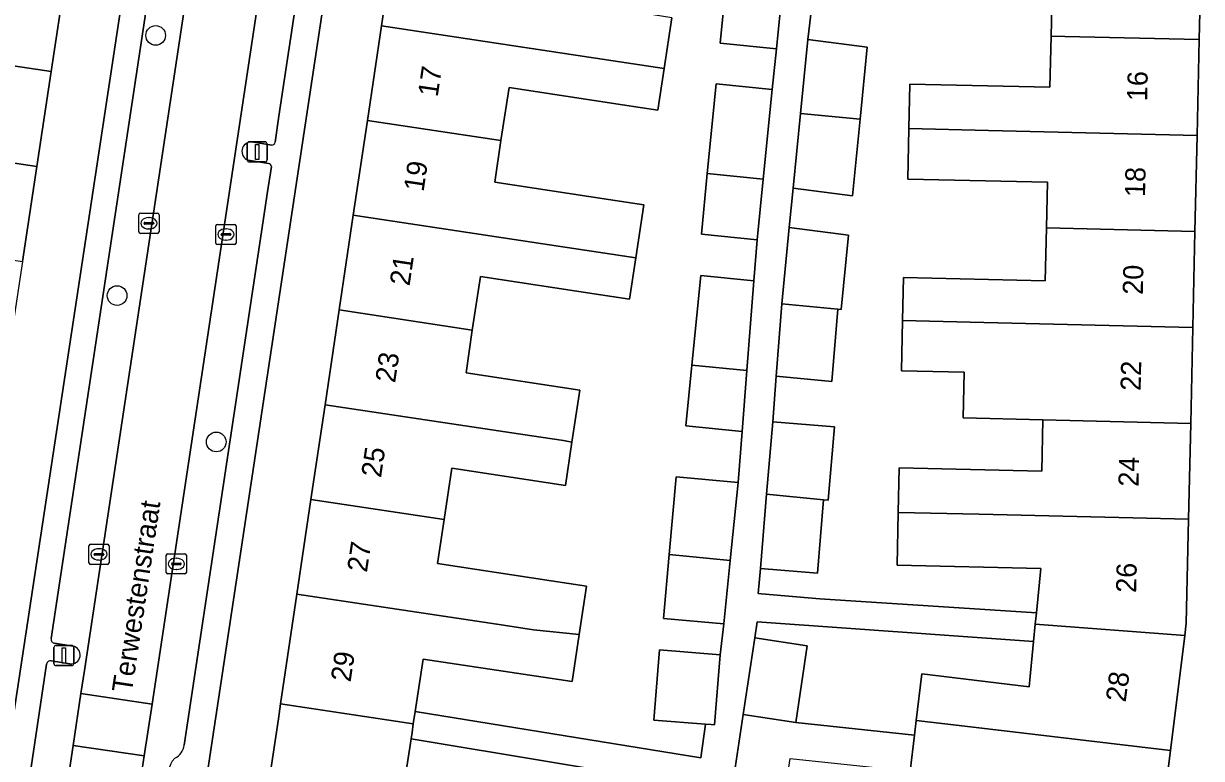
# Model space of a CAD drawing. Extents: x 162172 to 163187, y 382874 to 383685.
# Drawn here: x 163031.9 to 163090.3, y 383177.9 to 383214.4 of the extents above; entities that cross this region are included whole.
import ezdxf

# ---------------------------------------------------------------- set-up
doc = ezdxf.new("R2010")
doc.units = 0
for name, color, linetype in [('IMGEO_Boom', 7, 'Continuous'), ('IMGEO_Erf', 7, 'Continuous'), ('IMGEO_Kolk', 7, 'Continuous'), ('IMGEO_Lichtmast', 7, 'Continuous'), ('IMGEO_Openbare_ruimte_label', 7, 'Continuous'), ('IMGEO_Pand', 7, 'Continuous'), ('IMGEO_Pand_nummerreeks', 7, 'Continuous'), ('IMGEO_Parkeervlak_open', 7, 'Continuous'), ('IMGEO_Rijbaan_lokaal_open', 7, 'Continuous'), ('IMGEO_Voetpad_open', 7, 'Continuous')]:
    doc.layers.add(name, color=color, linetype=linetype)

msp = doc.modelspace()

# ---------------------------------------------------------------- linework, layer by layer
at = {"layer": 'IMGEO_Boom'}
for centre in [(163038.414, 383213.801), (163036.5, 383200.898), (163041.421, 383193.635)]:
    msp.add_circle(centre, 0.489, dxfattribs=at)
at = {"layer": 'IMGEO_Erf'}
for points in [[(163051.971, 383250), (163037.149, 383151.861), (163034.477, 383133.054)], [(163038.189, 383137.51), (163038.89, 383142.22), (163039.592, 383146.931), (163040.293, 383151.641), (163040.994, 383156.351), (163041.696, 383161.061), (163042.397, 383165.771), (163043.099, 383170.481), (163043.8, 383175.192), (163044.502, 383179.902), (163044.612, 383180.643), (163045.422, 383186.085), (163046.122, 383190.785), (163046.822, 383195.484), (163047.522, 383200.183), (163048.222, 383204.882), (163048.921, 383209.581), (163049.621, 383214.28), (163050.321, 383218.978)], [(163090.313, 383218.354), (163090.206, 383213.594), (163090.1, 383208.835), (163089.993, 383204.076), (163089.887, 383199.316), (163089.78, 383194.558), (163089.673, 383189.798), (163089.558, 383184.645), (163089.482, 383184.034), (163088.77, 383178.325), (163088.183, 383173.619), (163087.596, 383168.911), (163087.008, 383164.202), (163086.421, 383159.495), (163085.834, 383154.788), (163085.247, 383150.08), (163084.66, 383145.372), (163084.073, 383140.663), (163083.486, 383135.958)], [(163064.032, 383214.684), (163063.652, 383212.168), (163063.338, 383210.095), (163061.587, 383210.36), (163055.951, 383211.212), (163055.542, 383208.584), (163055.245, 383206.523), (163060.881, 383205.672), (163062.643, 383205.405), (163062.245, 383202.771), (163061.934, 383200.719), (163060.176, 383200.985), (163054.54, 383201.837), (163054.127, 383199.188), (163053.821, 383197.062), (163059.457, 383196.211), (163059.069, 383193.633), (163058.746, 383191.484), (163053.11, 383192.334), (163052.727, 383189.79), (163052.398, 383187.605), (163058.034, 383186.755), (163059.796, 383186.488), (163059.431, 383184.079), (163059.078, 383181.746), (163057.32, 383182.012), (163051.684, 383182.862), (163051.293, 383180.273), (163065.462, 383177.968), (163065.708, 383179.636), (163063.134, 383179.841), (163063.413, 383183.324), (163066.424, 383183.083), (163066.616, 383184.616), (163063.618, 383184.885), (163063.902, 383188.049), (163064.248, 383191.901), (163067.323, 383191.625), (163067.52, 383194.148), (163064.718, 383194.431), (163065.023, 383197.451), (163065.472, 383201.895), (163068.104, 383201.629), (163068.262, 383203.658), (163065.495, 383203.937), (163065.791, 383206.949), (163066.228, 383211.403), (163069.015, 383211.122), (163069.219, 383213.139), (163066.426, 383213.42), (163066.721, 383216.431)], [(163071.016, 383215.542), (163070.784, 383213.594), (163073.723, 383213.215), (163073.371, 383209.65), (163072.996, 383205.854), (163070.055, 383206.233), (163069.861, 383204.269), (163072.802, 383203.89), (163072.438, 383200.211), (163072.275, 383200.227), (163071.974, 383196.629), (163069.21, 383196.898), (163069.036, 383194.64), (163072.096, 383194.382), (163071.79, 383190.744), (163071.563, 383190.766), (163071.256, 383187.121), (163068.423, 383187.36), (163068.318, 383186.117), (163068.485, 383186.103), (163071.378, 383185.859), (163082.124, 383185.157), (163082.339, 383187.362), (163075.208, 383187.522), (163075.267, 383190.144), (163075.316, 383192.349), (163082.386, 383192.19), (163082.444, 383194.734), (163078.484, 383194.829), (163078.536, 383197.093), (163075.421, 383197.163), (163075.478, 383199.664), (163075.526, 383201.79), (163082.559, 383201.631), (163082.618, 383204.252), (163082.669, 383206.522), (163075.737, 383206.678), (163075.793, 383209.178), (163075.842, 383211.385), (163082.797, 383211.229), (163082.854, 383213.771), (163082.903, 383215.97)], [(163065.219, 383176.568), (163051.088, 383178.91), (163050.704, 383176.354)]]:
    msp.add_lwpolyline(points, dxfattribs=at)
for points in [[(163039.037, 383230.674), (163036.097, 383231.121), (163035.35, 383226.153), (163034.641, 383221.439), (163033.933, 383216.725), (163033.224, 383212.011), (163032.515, 383207.297), (163031.806, 383202.583), (163031.098, 383197.869), (163030.389, 383193.155), (163029.68, 383188.442), (163028.748, 383182.244), (163028.04, 383177.53), (163027.331, 383172.817), (163026.622, 383168.103), (163025.913, 383163.389), (163025.205, 383158.674), (163024.496, 383153.961), (163023.787, 383149.247), (163023.078, 383144.532), (163022.37, 383139.819), (163021.653, 383135.053), (163024.437, 383134.63)], [(163076.439, 383182.133), (163081.766, 383181.487), (163081.985, 383183.739), (163068.273, 383184.71), (163068.152, 383183.917), (163070.754, 383183.521), (163070.176, 383179.725), (163076.071, 383179.098), (163076.159, 383179.82)]]:
    msp.add_lwpolyline(points, close=True, dxfattribs=at)
at = {"layer": 'IMGEO_Kolk'}
for p, q in [((163037.579, 383204.058), (163037.579, 383204.91)), ((163037.654, 383204.984), (163038.506, 383204.984)), ((163038.58, 383204.91), (163038.58, 383204.058)), ((163037.838, 383204.478), (163037.838, 383204.49)), ((163038.276, 383204.441), (163037.878, 383204.441)), ((163037.881, 383204.527), (163038.279, 383204.527)), ((163038.067, 383204.764), (163038.092, 383204.764)), ((163038.322, 383204.49), (163038.322, 383204.478)), ((163041.402, 383203.504), (163041.402, 383204.356)), ((163041.477, 383204.43), (163042.329, 383204.43)), ((163042.403, 383204.356), (163042.403, 383203.504)), ((163038.506, 383203.984), (163037.654, 383203.984)), ((163038.09, 383204.204), (163038.065, 383204.204)), ((163041.661, 383203.924), (163041.661, 383203.936)), ((163042.099, 383203.887), (163041.701, 383203.887)), ((163041.704, 383203.973), (163042.102, 383203.973)), ((163041.89, 383204.21), (163041.915, 383204.21)), ((163042.145, 383203.936), (163042.145, 383203.924)), ((163042.329, 383203.43), (163041.477, 383203.43)), ((163041.913, 383203.65), (163041.888, 383203.65)), ((163035.1, 383187.634), (163035.1, 383188.486)), ((163035.175, 383188.56), (163036.027, 383188.56)), ((163036.101, 383188.486), (163036.101, 383187.634)), ((163035.359, 383188.054), (163035.359, 383188.066)), ((163035.797, 383188.017), (163035.399, 383188.017)), ((163035.402, 383188.103), (163035.8, 383188.103)), ((163035.588, 383188.34), (163035.613, 383188.34)), ((163035.843, 383188.066), (163035.843, 383188.054)), ((163038.939, 383187.162), (163038.939, 383188.014)), ((163039.014, 383188.088), (163039.866, 383188.088)), ((163039.94, 383188.014), (163039.94, 383187.162)), ((163036.027, 383187.56), (163035.175, 383187.56)), ((163035.611, 383187.78), (163035.586, 383187.78)), ((163039.198, 383187.582), (163039.198, 383187.594)), ((163039.636, 383187.545), (163039.238, 383187.545)), ((163039.241, 383187.631), (163039.639, 383187.631)), ((163039.45, 383187.308), (163039.425, 383187.308)), ((163039.427, 383187.868), (163039.452, 383187.868)), ((163039.682, 383187.594), (163039.682, 383187.582)), ((163039.866, 383187.088), (163039.014, 383187.088))]:
    msp.add_line(p, q, dxfattribs=at)
for points in [[(163037.579, 383204.058), (163037.579, 383204.91)], [(163037.654, 383204.984), (163038.506, 383204.984)], [(163038.58, 383204.91), (163038.58, 383204.058)], [(163041.402, 383203.504), (163041.402, 383204.356)], [(163041.477, 383204.43), (163042.329, 383204.43)], [(163042.403, 383204.356), (163042.403, 383203.504)], [(163038.506, 383203.984), (163037.654, 383203.984)], [(163042.329, 383203.43), (163041.477, 383203.43)], [(163035.1, 383187.634), (163035.1, 383188.486)], [(163035.175, 383188.56), (163036.027, 383188.56)], [(163036.101, 383188.486), (163036.101, 383187.634)], [(163038.939, 383187.162), (163038.939, 383188.014)], [(163039.014, 383188.088), (163039.866, 383188.088)], [(163039.94, 383188.014), (163039.94, 383187.162)], [(163036.027, 383187.56), (163035.175, 383187.56)], [(163039.866, 383187.088), (163039.014, 383187.088)]]:
    msp.add_lwpolyline(points, dxfattribs=at)
for centre, radius, start, end in [((163037.656, 383204.908), 0.0765, 91.55205, 178.44795), ((163037.656, 383204.908), 0.0765, 91.55205, 178.44795), ((163038.504, 383204.908), 0.0765, 1.55205, 88.44795), ((163038.504, 383204.908), 0.0765, 1.55205, 88.44795), ((163037.878, 383204.487), 0.0403, 85.87752, 175.75265), ((163037.875, 383204.477), 0.0366, 178.93798, 274.71019), ((163038.279, 383204.484), 0.043, 264.86636, 352.45326), ((163038.283, 383204.489), 0.0386, 1.73085, 96.63898), ((163041.479, 383204.354), 0.0765, 91.55205, 178.44795), ((163041.479, 383204.354), 0.0765, 91.55205, 178.44795), ((163042.327, 383204.354), 0.0765, 1.55205, 88.44795), ((163042.327, 383204.354), 0.0765, 1.55205, 88.44795), ((163037.656, 383204.06), 0.0765, 181.55205, 268.44795), ((163037.656, 383204.06), 0.0765, 181.55205, 268.44795), ((163038.504, 383204.06), 0.0765, 271.55205, 358.44795), ((163038.504, 383204.06), 0.0765, 271.55205, 358.44795), ((163041.701, 383203.933), 0.0403, 85.87752, 175.75265), ((163041.698, 383203.923), 0.0366, 178.93798, 274.71019), ((163042.102, 383203.93), 0.043, 264.86636, 352.45326), ((163042.106, 383203.935), 0.0386, 1.73085, 96.63898), ((163041.479, 383203.506), 0.0765, 181.55205, 268.44795), ((163041.479, 383203.506), 0.0765, 181.55205, 268.44795), ((163042.327, 383203.506), 0.0765, 271.55205, 358.44795), ((163042.327, 383203.506), 0.0765, 271.55205, 358.44795), ((163035.177, 383188.484), 0.0765, 91.55205, 178.44795), ((163035.177, 383188.484), 0.0765, 91.55205, 178.44795), ((163036.025, 383188.484), 0.0765, 1.55205, 88.44795), ((163036.025, 383188.484), 0.0765, 1.55205, 88.44795), ((163035.399, 383188.063), 0.0403, 85.87752, 175.75265), ((163035.396, 383188.053), 0.0366, 178.93798, 274.71019), ((163035.8, 383188.06), 0.043, 264.86636, 352.45326), ((163035.804, 383188.065), 0.0386, 1.73085, 96.63898), ((163039.016, 383188.012), 0.0765, 91.55205, 178.44795), ((163039.016, 383188.012), 0.0765, 91.55205, 178.44795), ((163039.864, 383188.012), 0.0765, 1.55205, 88.44795), ((163039.864, 383188.012), 0.0765, 1.55205, 88.44795), ((163035.177, 383187.636), 0.0765, 181.55205, 268.44795), ((163035.177, 383187.636), 0.0765, 181.55205, 268.44795), ((163036.025, 383187.636), 0.0765, 271.55205, 358.44795), ((163036.025, 383187.636), 0.0765, 271.55205, 358.44795), ((163039.238, 383187.591), 0.0403, 85.87752, 175.75265), ((163039.235, 383187.581), 0.0366, 178.93798, 274.71019), ((163039.639, 383187.588), 0.043, 264.86636, 352.45326), ((163039.643, 383187.593), 0.0386, 1.73085, 96.63898), ((163039.016, 383187.164), 0.0765, 181.55205, 268.44795), ((163039.016, 383187.164), 0.0765, 181.55205, 268.44795), ((163039.864, 383187.164), 0.0765, 271.55205, 358.44795), ((163039.864, 383187.164), 0.0765, 271.55205, 358.44795)]:
    msp.add_arc(centre, radius, start, end, dxfattribs=at)
for centre, major_axis, ratio, start_param, end_param in [((163038.066, 383204.484), (-0.387, 0.002), 0.722429, 4.712389, 7.853982), ((163038.091, 383204.484), (-0.39, 0.002), 0.717154, 1.570796, 4.712389), ((163041.889, 383203.93), (-0.387, 0.002), 0.722429, 4.712389, 7.853982), ((163041.914, 383203.93), (-0.39, 0.002), 0.717154, 1.570796, 4.712389), ((163035.587, 383188.06), (-0.387, 0.002), 0.722429, 4.712389, 7.853982), ((163035.612, 383188.06), (-0.39, 0.002), 0.717154, 1.570796, 4.712389), ((163039.426, 383187.588), (-0.387, 0.002), 0.722429, 4.712389, 7.853982), ((163039.451, 383187.588), (-0.39, 0.002), 0.717154, 1.570796, 4.712389)]:
    msp.add_ellipse(centre, major_axis=major_axis, ratio=ratio, start_param=start_param, end_param=end_param, dxfattribs=at)
at = {"layer": 'IMGEO_Lichtmast'}
for p, q in [((163042.956, 383207.625), (163042.956, 383208.425)), ((163042.956, 383208.425), (163042.956, 383207.625)), ((163043.056, 383208.525), (163043.846, 383208.525)), ((163043.846, 383208.525), (163043.056, 383208.525)), ((163043.946, 383208.425), (163043.946, 383207.625)), ((163043.946, 383207.625), (163043.946, 383208.425)), ((163043.846, 383207.525), (163043.056, 383207.525)), ((163043.056, 383207.525), (163043.846, 383207.525)), ((163033.362, 383182.641), (163033.362, 383183.441)), ((163033.362, 383183.441), (163033.362, 383182.641)), ((163033.462, 383183.541), (163034.252, 383183.541)), ((163034.252, 383183.541), (163033.462, 383183.541)), ((163034.352, 383183.441), (163034.352, 383182.641)), ((163034.352, 383182.641), (163034.352, 383183.441)), ((163034.252, 383182.541), (163033.462, 383182.541)), ((163033.462, 383182.541), (163034.252, 383182.541))]:
    msp.add_line(p, q, dxfattribs=at)
for points in [[(163043.376, 383208.4), (163043.526, 383208.4), (163043.526, 383207.65), (163043.376, 383207.65), (163043.376, 383208.4)], [(163033.782, 383183.416), (163033.932, 383183.416), (163033.932, 383182.666), (163033.782, 383182.666), (163033.782, 383183.416)]]:
    msp.add_lwpolyline(points, dxfattribs=at)
for centre, start, end in [((163043.056, 383208.425), 90, 180), ((163043.056, 383208.425), 90, 180), ((163043.846, 383208.425), 0, 90), ((163043.846, 383208.425), 360, 90), ((163043.056, 383207.625), 180, 270), ((163043.056, 383207.625), 180, 270), ((163043.846, 383207.625), 270, 0), ((163043.846, 383207.625), 270, 0), ((163033.462, 383183.441), 90, 180), ((163033.462, 383183.441), 90, 180), ((163034.252, 383183.441), 0, 90), ((163034.252, 383183.441), 360, 90), ((163033.462, 383182.641), 180, 270), ((163033.462, 383182.641), 180, 270), ((163034.252, 383182.641), 270, 0), ((163034.252, 383182.641), 270, 0)]:
    msp.add_arc(centre, 0.1, start, end, dxfattribs=at)
at = {"layer": 'IMGEO_Pand'}
for points in [[(163056.957, 383217.979), (163050.321, 383218.978), (163049.621, 383214.28), (163059.918, 383212.73), (163063.652, 383212.168), (163064.032, 383214.684), (163062.278, 383214.95), (163059.894, 383215.31), (163060.21, 383217.489)], [(163033.933, 383216.725), (163023.586, 383218.284), (163021.421, 383218.61), (163021.087, 383216.404), (163023.311, 383216.067), (163023.225, 383215.494), (163022.933, 383213.561), (163026.344, 383213.047), (163033.224, 383212.011)], [(163090.206, 383213.594), (163090.313, 383218.354), (163079.963, 383218.602), (163075.918, 383218.7), (163075.861, 383216.128), (163082.903, 383215.97), (163082.854, 383213.771), (163083.529, 383213.755)], [(163069.523, 383216.153), (163066.721, 383216.431), (163066.426, 383213.42), (163069.219, 383213.139)], [(163049.621, 383214.28), (163048.921, 383209.581), (163055.542, 383208.584), (163055.951, 383211.212), (163061.587, 383210.36), (163063.338, 383210.095), (163063.652, 383212.168), (163059.918, 383212.73)], [(163070.784, 383213.594), (163070.422, 383209.936), (163073.371, 383209.65), (163073.723, 383213.215)], [(163090.206, 383213.594), (163083.529, 383213.755), (163082.854, 383213.771), (163082.797, 383211.229), (163075.842, 383211.385), (163075.793, 383209.178), (163079.739, 383209.084), (163090.1, 383208.835)], [(163026.344, 383213.047), (163026.019, 383210.901), (163020.383, 383211.754), (163019.994, 383209.182), (163022.16, 383208.856), (163032.515, 383207.297), (163033.224, 383212.011)], [(163069.015, 383211.122), (163066.228, 383211.403), (163065.791, 383206.949), (163068.566, 383206.674)], [(163048.222, 383204.882), (163058.503, 383203.334), (163062.245, 383202.771), (163062.643, 383205.405), (163060.881, 383205.672), (163055.245, 383206.523), (163055.542, 383208.584), (163048.921, 383209.581)], [(163073.371, 383209.65), (163070.422, 383209.936), (163070.055, 383206.233), (163072.996, 383205.854)], [(163024.917, 383203.621), (163031.806, 383202.583), (163032.515, 383207.297), (163022.16, 383208.856), (163019.994, 383209.182), (163019.663, 383206.997), (163025.299, 383206.144)], [(163089.993, 383204.076), (163090.1, 383208.835), (163079.739, 383209.084), (163075.793, 383209.178), (163075.737, 383206.678), (163082.669, 383206.522), (163082.618, 383204.252), (163083.305, 383204.236)], [(163068.566, 383206.674), (163065.791, 383206.949), (163065.495, 383203.937), (163068.262, 383203.658)], [(163048.222, 383204.882), (163047.522, 383200.183), (163054.127, 383199.188), (163054.54, 383201.837), (163060.176, 383200.985), (163061.934, 383200.719), (163062.245, 383202.771), (163058.503, 383203.334)], [(163069.861, 383204.269), (163069.488, 383200.496), (163072.275, 383200.227), (163072.438, 383200.211), (163072.802, 383203.89)], [(163089.887, 383199.316), (163089.993, 383204.076), (163083.305, 383204.236), (163082.618, 383204.252), (163082.559, 383201.631), (163075.526, 383201.79), (163075.478, 383199.664), (163079.514, 383199.566)], [(163068.104, 383201.629), (163065.472, 383201.895), (163065.023, 383197.451), (163067.757, 383197.181)], [(163054.127, 383199.188), (163047.522, 383200.183), (163046.822, 383195.484), (163057.088, 383193.938), (163058.653, 383193.702), (163059.069, 383193.633), (163059.457, 383196.211), (163053.821, 383197.062)], [(163072.275, 383200.227), (163069.488, 383200.496), (163069.21, 383196.898), (163071.974, 383196.629)], [(163089.887, 383199.316), (163079.514, 383199.566), (163075.478, 383199.664), (163075.421, 383197.163), (163078.536, 383197.093), (163078.484, 383194.829), (163082.444, 383194.734), (163089.78, 383194.558)], [(163067.757, 383197.181), (163065.023, 383197.451), (163064.718, 383194.431), (163067.52, 383194.148)], [(163052.727, 383189.79), (163053.11, 383192.334), (163058.746, 383191.484), (163059.069, 383193.633), (163058.653, 383193.702), (163057.088, 383193.938), (163046.822, 383195.484), (163046.122, 383190.785)], [(163072.096, 383194.382), (163069.036, 383194.64), (163068.733, 383191.04), (163071.563, 383190.766), (163071.79, 383190.744)], [(163082.444, 383194.734), (163082.386, 383192.19), (163075.316, 383192.349), (163075.267, 383190.144), (163079.29, 383190.047), (163089.673, 383189.798), (163089.78, 383194.558)], [(163067.323, 383191.625), (163064.248, 383191.901), (163063.902, 383188.049), (163066.932, 383187.749)], [(163071.563, 383190.766), (163068.733, 383191.04), (163068.423, 383187.36), (163071.256, 383187.121)], [(163052.727, 383189.79), (163046.122, 383190.785), (163045.422, 383186.085), (163055.672, 383184.542), (163057.172, 383184.316), (163059.431, 383184.079), (163059.796, 383186.488), (163058.034, 383186.755), (163052.398, 383187.605)], [(163089.673, 383189.798), (163079.29, 383190.047), (163075.267, 383190.144), (163075.208, 383187.522), (163082.339, 383187.362), (163082.124, 383185.157), (163082.069, 383184.595), (163089.482, 383184.034), (163089.558, 383184.645)], [(163066.932, 383187.749), (163063.902, 383188.049), (163063.618, 383184.885), (163066.616, 383184.616)], [(163051.684, 383182.862), (163057.32, 383182.012), (163059.078, 383181.746), (163059.431, 383184.079), (163057.172, 383184.316), (163055.672, 383184.542), (163045.422, 383186.085), (163044.612, 383180.643), (163051.2, 383179.653), (163051.293, 383180.273)], [(163089.482, 383184.034), (163082.069, 383184.595), (163081.985, 383183.739), (163081.766, 383181.487), (163076.439, 383182.133), (163076.159, 383179.82), (163078.287, 383179.568), (163088.77, 383178.325)], [(163068.152, 383183.917), (163067.574, 383180.119), (163070.176, 383179.725), (163070.754, 383183.521)], [(163066.424, 383183.083), (163063.413, 383183.324), (163063.134, 383179.841), (163065.708, 383179.636), (163065.978, 383179.614), (163066.145, 383179.601)], [(163051.2, 383179.653), (163044.612, 383180.643), (163044.502, 383179.902), (163043.8, 383175.192), (163054.033, 383173.65), (163057.74, 383173.091), (163058.066, 383175.242), (163056.34, 383175.503), (163050.704, 383176.354), (163051.088, 383178.91), (163051.136, 383179.227)], [(163075.852, 383177.297), (163076.071, 383179.098), (163070.176, 383179.725), (163067.574, 383180.119), (163067.019, 383176.473), (163069.622, 383176.08), (163069.903, 383177.929)], [(163088.77, 383178.325), (163078.287, 383179.568), (163076.159, 383179.82), (163076.071, 383179.098), (163075.852, 383177.297), (163075.587, 383175.11), (163081.368, 383174.426), (163088.183, 383173.619)]]:
    msp.add_lwpolyline(points, close=True, dxfattribs=at)
at = {"layer": 'IMGEO_Parkeervlak_open'}
for points in [[(163052.957, 383278.34), (163045.786, 383230.678), (163045.636, 383229.68), (163045.404, 383228.141), (163038.236, 383180.621), (163037.85, 383178.065), (163037.751, 383177.408), (163031.1, 383133.102), (163030.962, 383132.202)], [(163040.487, 383231.96), (163033.234, 383183.88)], [(163044.347, 383208.502), (163044.534, 383209.791), (163047.774, 383231.237)], [(163022.495, 383109.64), (163026.76, 383129.231), (163026.869, 383129.807), (163026.979, 383130.383), (163027.448, 383132.692), (163031.942, 383162.715), (163034.322, 383178.584), (163034.707, 383181.151), (163034.878, 383182.293), (163041.863, 383228.565)], [(163043.172, 383208.522), (163044.175, 383208.365)], [(163044.008, 383207.457), (163043.004, 383207.614)], [(163043.855, 383205.271), (163043.952, 383205.949), (163044.164, 383207.298)], [(163039.831, 383178.595), (163043.855, 383205.271)], [(163033.398, 383183.653), (163034.3, 383183.509)], [(163032.99, 383182.617), (163026.343, 383138.102)], [(163034.151, 383182.635), (163033.227, 383182.781)]]:
    msp.add_lwpolyline(points, dxfattribs=at)
for centre, radius, start, end in [((163043.164, 383208.054), 0.468, 89.05401, 249.98111), ((163044.175, 383208.541), 0.176, 269.88924, 347.18622), ((163043.926, 383207.22), 0.251, 18.07248, 70.8362), ((163033.405, 383183.831), 0.178, 163.8803, 267.81343), ((163034.224, 383183.072), 0.443, 260.58148, 80.06892), ((163033.199, 383182.569), 0.214, 82.38177, 166.98339), ((163038.994, 383178.702), 0.844, 296.17733, 352.74732), ((163040.121, 383177.177), 1.076, 134.56882, 215.31016)]:
    msp.add_arc(centre, radius, start, end, dxfattribs=at)
at = {"layer": 'IMGEO_Rijbaan_lokaal_open'}
for points in [[(163045.404, 383228.141), (163041.878, 383228.662), (163041.863, 383228.565), (163034.878, 383182.293), (163034.707, 383181.151), (163038.236, 383180.621)], [(163038.236, 383180.621), (163034.707, 383181.151), (163034.322, 383178.584), (163037.85, 383178.065)], [(163037.751, 383177.408), (163037.85, 383178.065), (163034.322, 383178.584), (163031.942, 383162.715), (163027.448, 383132.692), (163030.962, 383132.202), (163031.1, 383133.102)]]:
    msp.add_lwpolyline(points, close=True, dxfattribs=at)
at = {"layer": 'IMGEO_Voetpad_open'}
for points in [[(163043.453, 383259.501), (163043.302, 383258.58), (163042.291, 383251.846), (163041.773, 383248.496), (163041.692, 383247.97), (163039.68, 383234.953), (163039.263, 383232.162), (163039.037, 383230.674), (163024.437, 383134.63), (163024.221, 383133.207), (163023.786, 383130.253), (163021.966, 383121.901), (163019.497, 383110.642), (163018.734, 383110.811), (163018.493, 383109.759)], [(163029.245, 383108.188), (163029.377, 383108.445), (163029.019, 383108.524), (163029.069, 383108.732), (163029.271, 383108.675), (163032.072, 383121.12), (163033.233, 383126.158), (163033.847, 383128.823), (163034.275, 383131.629), (163034.476, 383133.047), (163034.477, 383133.054), (163037.149, 383151.861), (163051.971, 383250)], [(163033.234, 383183.88), (163040.487, 383231.96)], [(163047.774, 383231.237), (163044.534, 383209.791), (163044.347, 383208.502)], [(163069.523, 383216.153), (163069.219, 383213.139), (163069.015, 383211.122), (163068.566, 383206.674), (163068.262, 383203.658), (163068.104, 383201.629), (163067.757, 383197.181), (163067.52, 383194.148), (163067.323, 383191.625), (163066.932, 383187.749), (163066.616, 383184.616), (163066.424, 383183.083), (163066.145, 383179.601), (163065.978, 383179.614), (163065.708, 383179.636), (163065.462, 383177.968), (163051.293, 383180.273), (163051.2, 383179.653), (163051.136, 383179.227), (163051.088, 383178.91), (163065.219, 383176.568)], [(163067.019, 383176.473), (163067.574, 383180.119), (163068.152, 383183.917), (163068.273, 383184.71), (163081.985, 383183.739), (163082.069, 383184.595), (163082.124, 383185.157), (163071.378, 383185.859), (163068.485, 383186.103), (163068.318, 383186.117), (163068.423, 383187.36), (163068.733, 383191.04), (163069.036, 383194.64), (163069.21, 383196.898), (163069.488, 383200.496), (163069.861, 383204.269), (163070.055, 383206.233), (163070.422, 383209.936), (163070.784, 383213.594), (163071.016, 383215.542)], [(163044.175, 383208.365), (163043.172, 383208.522)], [(163044.164, 383207.298), (163043.952, 383205.949), (163043.855, 383205.271), (163039.831, 383178.595)], [(163043.004, 383207.614), (163044.008, 383207.457)], [(163034.3, 383183.509), (163033.398, 383183.653)], [(163026.343, 383138.102), (163032.99, 383182.617)], [(163033.227, 383182.781), (163034.151, 383182.635)]]:
    msp.add_lwpolyline(points, dxfattribs=at)
for centre, radius, start, end in [((163043.164, 383208.054), 0.468, 89.05401, 249.98111), ((163044.175, 383208.541), 0.176, 269.88924, 347.18622), ((163043.926, 383207.22), 0.251, 18.07248, 70.8362), ((163033.405, 383183.831), 0.178, 163.8803, 267.81343), ((163034.224, 383183.072), 0.443, 260.58148, 80.06892), ((163033.199, 383182.569), 0.214, 82.38177, 166.98339), ((163038.994, 383178.702), 0.844, 296.17733, 352.74732), ((163040.121, 383177.177), 1.076, 134.56882, 215.31016)]:
    msp.add_arc(centre, radius, start, end, dxfattribs=at)

# ---------------------------------------------------------------- texts
at = {"layer": 'IMGEO_Openbare_ruimte_label'}
msp.add_text('Terwestenstraat', height=1, rotation=81.43241, dxfattribs=at).set_placement((163037.225, 383181.156))
at = {"layer": 'IMGEO_Pand_nummerreeks'}
for s, rotation, p in [('17', 81.52983, (163052.407, 383210.721)), ('16', 88.71705, (163087.617, 383210.536)), ('19', 81.52984, (163051.707, 383206.021)), ('18', 88.71705, (163087.511, 383205.78)), ('21', 81.52984, (163051.011, 383201.343)), ('20', 88.71705, (163087.402, 383200.929)), ('23', 81.52984, (163050.294, 383196.533)), ('22', 88.71678, (163087.295, 383196.165)), ('25', 81.52984, (163049.595, 383191.834)), ('24', 88.71705, (163087.188, 383191.408)), ('27', 81.52984, (163048.895, 383187.135)), ('26', 88.71678, (163087.071, 383186.144)), ('29', 81.53189, (163048.085, 383181.693)), ('28', 82.27101, (163086.549, 383180.7))]:
    msp.add_text(s, height=1, rotation=rotation, dxfattribs=at).set_placement(p)

doc.saveas('drawing.dxf')
